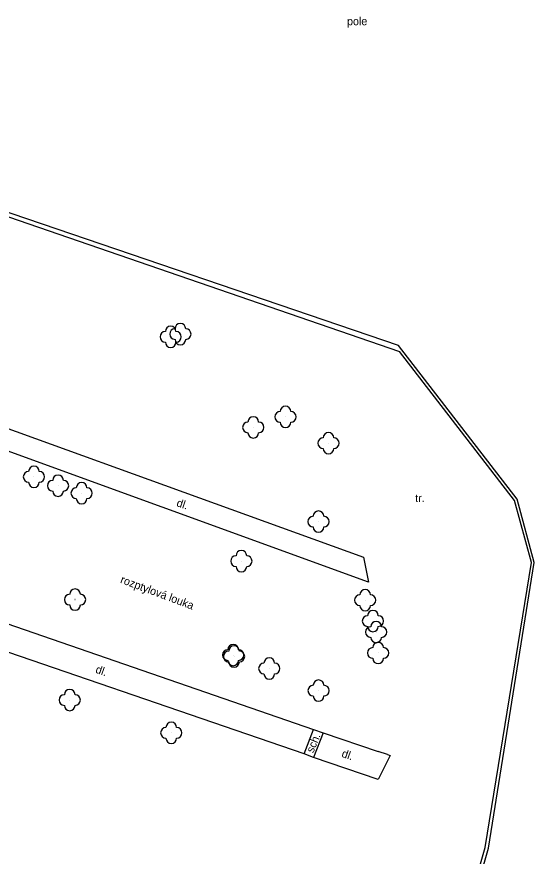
# Model space of a CAD drawing. Extents: x -794191 to -788944, y -1117087 to -1105044.
# Drawn here: x -790833 to -790784.5, y -1111124.4 to -1111045.7 of the extents above; entities that cross this region are included whole.
import ezdxf

# ---------------------------------------------------------------- set-up
doc = ezdxf.new("R2010")
doc.units = 0
for name, color, linetype in [('Doplněk polohopisu', 7, 'Continuous'), ('Hranice - ploty_ zdi', 7, 'Continuous'), ('Pomocné popisy', 7, 'Continuous'), ('Zeleň', 7, 'Continuous')]:
    doc.layers.add(name, color=color, linetype=linetype)

msp = doc.modelspace()

# ---------------------------------------------------------------- linework, layer by layer
at = {"layer": 'Doplněk polohopisu'}
for p, q in [((-790804.25, -1111112.82), (-790799.1, -1111114.59)), ((-790798.21, -1111114.87), (-790797.98, -1111114.95)), ((-790799.1, -1111117.21), (-790805.16, -1111115.13)), ((-790797.98, -1111114.95), (-790799.1, -1111117.21))]:
    msp.add_line(p, q, dxfattribs=at)
for points in [[(-790857.41, -1111059.54), (-790857.95, -1111061), (-790849.9, -1111078.5), (-790800.47, -1111096.36)], [(-790800.47, -1111096.36), (-790799.99, -1111098.73), (-790838.74, -1111084.67), (-790843.28, -1111097.87), (-790842.62, -1111099.6), (-790840.72, -1111100.23), (-790805.16, -1111112.52)], [(-790806.03, -1111114.79), (-790841.24, -1111102.75), (-790842.24, -1111103.64), (-790848.46, -1111153.37), (-790850.25, -1111153.13), (-790844.14, -1111104.2)]]:
    msp.add_lwpolyline(points, dxfattribs=at)
at = {"layer": 'Hranice - ploty_ zdi'}
for p, q in [((-790797.18, -1111076.55), (-790846.84, -1111059.62)), ((-790798.21, -1111114.87), (-790799.1, -1111114.59))]:
    msp.add_line(p, q, dxfattribs=at)
for points in [[(-790856.46, -1111056.58), (-790846.95, -1111059.94), (-790797.1, -1111077.11)], [(-790828.55, -1111168.99), (-790804.99, -1111164.08), (-790799.85, -1111161.28), (-790789.06, -1111123.58), (-790784.71, -1111096.86), (-790786.3, -1111091.05), (-790797.1, -1111077.11)], [(-790828.54, -1111169.22), (-790804.89, -1111164.49), (-790799.62, -1111161.47), (-790788.75, -1111123.64), (-790784.46, -1111096.88), (-790786.06, -1111090.94), (-790797.18, -1111076.55)], [(-790805.16, -1111115.13), (-790806.03, -1111114.79), (-790805.16, -1111112.52)], [(-790805.16, -1111112.52), (-790804.25, -1111112.82), (-790805.16, -1111115.13)]]:
    msp.add_lwpolyline(points, dxfattribs=at)
at = {"layer": 'Zeleň'}
for centre in [(-790817.64, -1111075.47), (-790818.55, -1111075.73), (-790807.78, -1111083.23), (-790810.8, -1111084.21), (-790803.75, -1111085.69), (-790831.37, -1111088.85), (-790829.11, -1111089.68), (-790826.9, -1111090.38), (-790804.69, -1111093.04), (-790811.92, -1111096.74), (-790827.52, -1111100.35), (-790800.31, -1111100.4), (-790799.58, -1111102.36), (-790799.28, -1111103.39), (-790799.1, -1111105.35), (-790812.69, -1111105.54), (-790812.61, -1111105.68), (-790809.3, -1111106.8), (-790804.68, -1111108.88), (-790828.02, -1111109.76), (-790818.49, -1111112.83)]:
    msp.add_circle(centre, 0.0005, dxfattribs=at)
for centre, start, end in [((-790818.55, -1111075.23), 0, 179.99999), ((-790817.64, -1111074.97), 0, 179.99999), ((-790819.05, -1111075.73), 89.99999, 269.99999), ((-790818.14, -1111075.47), 89.99999, 269.99999), ((-790818.05, -1111075.73), 270, 89.99999), ((-790817.14, -1111075.47), 270, 89.99999), ((-790818.55, -1111076.23), 179.99999, 359.99999), ((-790817.64, -1111075.97), 179.99999, 359.99999), ((-790807.78, -1111082.73), 0, 179.99999), ((-790810.8, -1111083.71), 0, 179.99999), ((-790808.28, -1111083.23), 89.99999, 269.99999), ((-790807.28, -1111083.23), 270, 89.99999), ((-790811.3, -1111084.21), 89.99999, 269.99999), ((-790810.3, -1111084.21), 270, 89.99999), ((-790807.78, -1111083.73), 179.99999, 359.99999), ((-790810.8, -1111084.71), 179.99999, 359.99999), ((-790803.75, -1111085.19), 0, 179.99999), ((-790804.25, -1111085.69), 89.99999, 269.99999), ((-790803.25, -1111085.69), 270, 89.99999), ((-790803.75, -1111086.19), 179.99999, 359.99999), ((-790831.37, -1111088.35), 0, 179.99999), ((-790831.87, -1111088.85), 89.99999, 269.99999), ((-790830.87, -1111088.85), 270, 89.99999), ((-790829.11, -1111089.18), 0, 179.99999), ((-790831.37, -1111089.35), 179.99999, 359.99999), ((-790829.61, -1111089.68), 89.99999, 269.99999), ((-790828.61, -1111089.68), 270, 89.99999), ((-790826.9, -1111089.88), 0, 179.99999), ((-790829.11, -1111090.18), 179.99999, 359.99999), ((-790827.4, -1111090.38), 89.99999, 269.99999), ((-790826.4, -1111090.38), 270, 89.99999), ((-790826.9, -1111090.88), 179.99999, 359.99999), ((-790804.69, -1111092.54), 0, 179.99999), ((-790805.19, -1111093.04), 89.99999, 269.99999), ((-790804.19, -1111093.04), 270, 89.99999), ((-790804.69, -1111093.54), 179.99999, 359.99999), ((-790811.92, -1111096.24), 0, 179.99999), ((-790812.42, -1111096.74), 89.99999, 269.99999), ((-790811.42, -1111096.74), 270, 89.99999), ((-790811.92, -1111097.24), 179.99999, 359.99999), ((-790828.02, -1111100.35), 89.99999, 269.99999), ((-790827.52, -1111099.85), 0, 179.99999), ((-790827.02, -1111100.35), 270, 89.99999), ((-790800.81, -1111100.4), 89.99999, 269.99999), ((-790800.31, -1111099.9), 0, 179.99999), ((-790799.81, -1111100.4), 270, 89.99999), ((-790827.52, -1111100.85), 179.99999, 359.99999), ((-790800.31, -1111100.9), 179.99999, 359.99999), ((-790799.58, -1111101.86), 0, 179.99999), ((-790800.08, -1111102.36), 89.99999, 269.99999), ((-790799.08, -1111102.36), 270, 89.99999), ((-790799.78, -1111103.39), 89.99999, 269.99999), ((-790799.58, -1111102.86), 179.99999, 359.99999), ((-790799.28, -1111102.89), 0, 179.99999), ((-790798.78, -1111103.39), 270, 89.99999), ((-790812.69, -1111105.04), 0, 179.99999), ((-790799.28, -1111103.89), 179.99999, 359.99999), ((-790799.1, -1111104.85), 0, 179.99999), ((-790813.19, -1111105.54), 89.99999, 269.99999), ((-790813.11, -1111105.68), 89.99999, 269.99999), ((-790812.61, -1111105.18), 0, 179.99999), ((-790812.19, -1111105.54), 270, 89.99999), ((-790812.11, -1111105.68), 270, 89.99999), ((-790799.6, -1111105.35), 89.99999, 269.99999), ((-790798.6, -1111105.35), 270, 89.99999), ((-790812.69, -1111106.04), 179.99999, 359.99999), ((-790812.61, -1111106.18), 179.99999, 359.99999), ((-790809.3, -1111106.3), 0, 179.99999), ((-790799.1, -1111105.85), 179.99999, 359.99999), ((-790809.8, -1111106.8), 89.99999, 269.99999), ((-790808.8, -1111106.8), 270, 89.99999), ((-790809.3, -1111107.3), 179.99999, 359.99999), ((-790805.18, -1111108.88), 89.99999, 269.99999), ((-790804.68, -1111108.38), 0, 179.99999), ((-790804.18, -1111108.88), 270, 89.99999), ((-790828.52, -1111109.76), 89.99999, 269.99999), ((-790828.02, -1111109.26), 0, 179.99999), ((-790827.52, -1111109.76), 270, 89.99999), ((-790804.68, -1111109.38), 179.99999, 359.99999), ((-790828.02, -1111110.26), 179.99999, 359.99999), ((-790818.99, -1111112.83), 89.99999, 269.99999), ((-790818.49, -1111112.33), 0, 179.99999), ((-790817.99, -1111112.83), 270, 89.99999), ((-790818.49, -1111113.33), 179.99999, 359.99999)]:
    msp.add_arc(centre, 0.5, start, end, dxfattribs=at)

# ---------------------------------------------------------------- texts
at = {"layer": 'Pomocné popisy'}
for s, p in [('pole', (-790802.01, -1111046.53)), ('tr.', (-790795.62, -1111091.21))]:
    msp.add_text(s, height=0.75, dxfattribs=at).set_placement(p)
for s, rotation, p in [('dl.', 341.32829, (-790818.06, -1111091.58)), ('rozptylová louka', 339.50298, (-790823.33, -1111098.76)), ('dl.', 340.34618, (-790825.66, -1111107.18)), ('sch.', 67.532, (-790805.18, -1111114.77)), ('dl.', 340.36442, (-790802.58, -1111115.06))]:
    msp.add_text(s, height=0.75, rotation=rotation, dxfattribs=at).set_placement(p)

doc.saveas('drawing.dxf')
